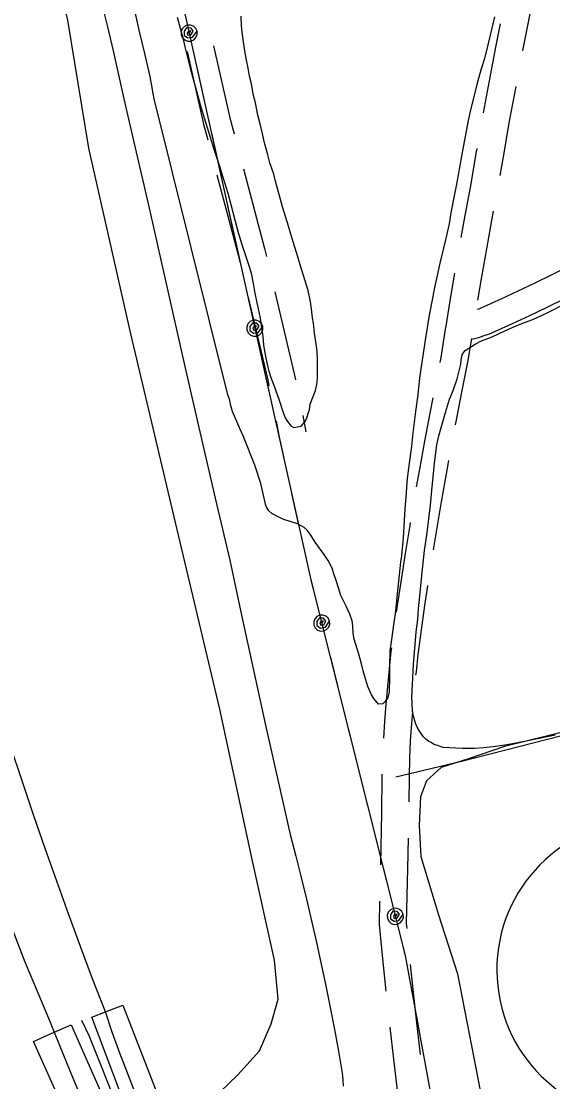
# Model space of a CAD drawing. Extents: x 3477039 to 3515015, y 546746 to 572297.
# Drawn here: x 3487904 to 3488491, y 566412 to 567584 of the extents above; entities that cross this region are included whole.
import ezdxf

# ---------------------------------------------------------------- set-up
doc = ezdxf.new("R2010")
doc.units = 0
for name, color, linetype in [('V-BRDG-OTLN', 7, 'Continuous'), ('V-DTCH-CNTR', 7, 'Continuous'), ('V-ROAD-CNTR', 7, 'Continuous'), ('V-ROAD-IDEN', 7, 'Continuous'), ('V-SITE-VEGE', 7, 'Continuous'), ('V-TOPO-SHOR', 7, 'Continuous'), ('V-UTIL-LINE', 7, 'Continuous')]:
    doc.layers.add(name, color=color, linetype=linetype)

msp = doc.modelspace()

# ---------------------------------------------------------------- linework, layer by layer
at = {"layer": 'V-BRDG-OTLN'}
for points in [[(3488013.7, 566399.9), (3487981.8, 566483.9), (3487997.1, 566489.8), (3488016.1, 566497.1), (3488057, 566391.9)], [(3487961.5, 566358.4), (3487917.5, 566457.1), (3487940.4, 566467.3), (3487958.9, 566475.4), (3488010.6, 566358.7)], [(3491569.5, 559533.5), (3491002.8, 560620), (3490594.8, 561392.2), (3490240.2, 562070.5), (3489765.9, 562976.2), (3489125.1, 564197.1), (3488755.5, 564911.6), (3488227.8, 565911.4), (3488087.8, 566206.4), (3488012.7, 566378.6), (3487979.4, 566462.3), (3487971, 566480.1)]]:
    msp.add_lwpolyline(points, dxfattribs=at)
at = {"layer": 'V-DTCH-CNTR'}
msp.add_lwpolyline([(3488756, 566854.1), (3488654.6, 566831.8), (3488516.9, 566798.6), (3488390.4, 566766.2), (3488317.8, 566748.8)], dxfattribs=at)
at = {"layer": 'V-ROAD-CNTR'}
for p, q in [((3488185.5, 567142.1), (3488189, 567124.4)), ((3488214.8, 567148.5), (3488218.4, 567130.4))]:
    msp.add_line(p, q, dxfattribs=at)
for points in [[(3487528.7, 567816.5), (3487555.4, 567703.7), (3487564.7, 567663.1), (3487574.3, 567622.6), (3487584.2, 567582.2), (3487594.2, 567541.8), (3487612.9, 567466.8), (3487635.2, 567369.3), (3487657.5, 567284.6), (3487673.9, 567222.3), (3487718.5, 567076.4), (3487771, 566913.4), (3487816.9, 566783.9), (3487866.4, 566652.1), (3487907.9, 566544.9), (3487935.9, 566478.4)], [(3488458.1, 567551.3), (3488458.1, 567551.4), (3488465.9, 567590.4), (3488474, 567630.1), (3488475.1, 567641.4), (3488475.8, 567649.6)], [(3487992.5, 567604.3), (3487999.1, 567577.8), (3488005.4, 567551.3), (3488011.5, 567524.7), (3488017.4, 567498.1), (3488031, 567439.4), (3488044.4, 567380.6), (3488057.7, 567321.8), (3488070.9, 567263), (3488086.4, 567194.3), (3488102.2, 567125.7), (3488118.2, 567057.1), (3488134.4, 566988.6), (3488147.3, 566927.8), (3488160.3, 566867.1), (3488173.7, 566806.5), (3488187.3, 566745.9), (3488201.1, 566685.4), (3488207.3, 566661.7), (3488213.3, 566637.9), (3488219.1, 566614.1), (3488224.7, 566590.2), (3488230.1, 566566.4), (3488235.3, 566542.4), (3488240.3, 566518.4), (3488245.2, 566494.4), (3488249.8, 566470.3), (3488254.2, 566446.2), (3488258.4, 566422.1), (3488259, 566414.8), (3488259.4, 566407.5)], [(3488414.7, 567482.9), (3488421.2, 567518), (3488428.7, 567557.2), (3488433.5, 567581.1)], [(3488087.1, 567550.3), (3488105.3, 567470.1), (3488109.9, 567452.9)], [(3488116.4, 567556.7), (3488134.5, 567477.3), (3488139.2, 567459.4)], [(3488432.9, 567413.6), (3488436.5, 567434.3), (3488443.4, 567473.4), (3488450.6, 567512)], [(3488390, 567345.1), (3488394.3, 567369.2), (3488400.2, 567400.3), (3488406.9, 567439.5), (3488407.7, 567443.5)], [(3488149.5, 567420.7), (3488172.7, 567333), (3488174.8, 567324)], [(3488120.1, 567414.3), (3488143.6, 567325.7), (3488145.5, 567317.6)], [(3488408.4, 567275.7), (3488412.7, 567301.4), (3488418.2, 567332.6), (3488423.8, 567363.7), (3488425.8, 567374.2)], [(3488366.8, 567207), (3488367.9, 567212.5), (3488372.7, 567243.6), (3488373.3, 567247.1), (3488377.8, 567275.1), (3488383, 567305.7)], [(3488508.8, 567313.1), (3488490.1, 567303.7), (3488471.4, 567294.6), (3488452.6, 567285.6), (3488433.7, 567276.9), (3488414.9, 567268.4), (3488410.1, 567266.4), (3488407.4, 567265.4)], [(3488184, 567285.1), (3488205.5, 567194.3), (3488206.8, 567187.7)], [(3488154.7, 567278.6), (3488176.2, 567187.9), (3488177.5, 567181.3)], [(3488503.4, 567276.8), (3488484.4, 567267.6), (3488465.4, 567258.5), (3488446.2, 567249.6), (3488426.7, 567240.8), (3488420.9, 567238.4), (3488415, 567236.3), (3488409.1, 567234.3), (3488403, 567232.6), (3488401.4, 567232.2)], [(3488383.7, 567138), (3488385.1, 567145.4), (3488391.1, 567176.1), (3488397.4, 567207.2), (3488401.5, 567233.3)], [(3488340.7, 567069.5), (3488344.1, 567089.1), (3488349.8, 567120.1), (3488355.7, 567151.1), (3488358.9, 567167.8)], [(3488359.4, 567000.1), (3488363, 567022.1), (3488368.2, 567053), (3488373.7, 567083.8), (3488376.4, 567098.6)], [(3488318.4, 566931.3), (3488320.5, 566945.7), (3488323.5, 566964.8), (3488328.3, 566995.9), (3488333.4, 567027), (3488333.9, 567030.1)], [(3488340, 566861.5), (3488340.4, 566865.3), (3488342.5, 566884.3), (3488344.8, 566903.3), (3488347.4, 566922.3), (3488350.1, 566941.2), (3488353.1, 566960.2), (3488353.2, 566960.6)], [(3488304.3, 566792), (3488305.5, 566810.3), (3488307, 566829.7), (3488308.7, 566849.1), (3488310.6, 566868.5), (3488312.7, 566887.8), (3488313.2, 566891.6)], [(3488332.3, 566721.7), (3488332.8, 566748.5), (3488333.1, 566770.3), (3488334.1, 566789.1), (3488335.4, 566808.2), (3488336.4, 566821.6)], [(3488521.4, 566803.3), (3488437.7, 566782.7), (3488398, 566769.3), (3488367.7, 566759.5), (3488351.7, 566744.7), (3488344.9, 566727.3), (3488343.6, 566695.6), (3488345.3, 566661.3), (3488365, 566597), (3488385.8, 566531.8), (3488406.4, 566425.6), (3488451.7, 566190.5), (3488470, 566076.5), (3488492.6, 565978.7)], [(3487997.1, 566489.8), (3487982.6, 566526), (3487969.3, 566561.9), (3487956.2, 566597.9), (3487943.2, 566633.9), (3487930.4, 566670), (3487917.8, 566706.2), (3487904.8, 566744.7), (3487892.1, 566783.2)], [(3488301, 566652.1), (3488302.1, 566709.7), (3488302.8, 566749), (3488302.8, 566752.1)], [(3488330.1, 566581.8), (3488329.6, 566587.4), (3488330.9, 566647.9), (3488331.6, 566681.7)], [(3488306.9, 566512.5), (3488303.2, 566548.4), (3488299.5, 566586.3), (3488300.1, 566612.1)], [(3488345.1, 566442.6), (3488341, 566477.7), (3488336.9, 566514.5), (3488334, 566542)], [(3488030.4, 566398.3), (3488021.6, 566421.2), (3488012.9, 566444.1), (3488004.4, 566467.1), (3487997.1, 566489.8)], [(3487935.9, 566478.4), (3487940.4, 566467.3), (3487950.7, 566441.9), (3487960.6, 566417.4), (3487970.8, 566392.9)], [(3488325, 566373.7), (3488324.3, 566377.4), (3488320.1, 566399.9), (3488315.5, 566437.3), (3488311.3, 566472.7)]]:
    msp.add_lwpolyline(points, dxfattribs=at)
at = {"layer": 'V-ROAD-IDEN'}
msp.add_arc((3488594.3, 566536.1), 165, 90.3418, 270.3418, dxfattribs=at)
msp.add_arc((3488594.3, 566536.1), 165, 90.3418, 270.3418, dxfattribs=at)
at = {"layer": 'V-SITE-VEGE'}
for points in [[(3488132.1, 567171.3), (3488050.7, 567498.2), (3488049.5, 567504), (3488048.1, 567512.7), (3488046.2, 567522.7), (3488040.6, 567548.4), (3488034.7, 567572.6), (3488032.2, 567582.5), (3488029.3, 567595.9)], [(3488076.1, 567588.3), (3488082.7, 567564.2), (3488084.6, 567555.5), (3488091, 567530.6), (3488095.3, 567514.6), (3488101.7, 567491.9), (3488106, 567477.1), (3488112.6, 567455.7), (3488116.7, 567442.5), (3488123, 567423.7), (3488126.7, 567411.8), (3488132.1, 567394.1), (3488135.6, 567381.3), (3488140.4, 567363), (3488143.1, 567352.2), (3488147.2, 567338.3), (3488156, 567311.8), (3488157.8, 567305.7), (3488160, 567294.1), (3488161.6, 567285.4), (3488164.1, 567272.8), (3488165.5, 567266.1), (3488167.8, 567256), (3488170.7, 567235.8), (3488171.7, 567226.1), (3488174.1, 567211.6), (3488175.9, 567203.4), (3488177.5, 567197.3), (3488179.8, 567190.2), (3488181.6, 567185.5), (3488183.9, 567178.8), (3488185.4, 567174.4), (3488188.4, 567166.3), (3488193.1, 567151.8), (3488195.6, 567145.7), (3488198, 567141.6), (3488202, 567136.7), (3488205.1, 567135.2), (3488213.3, 567136.6), (3488217.6, 567141.7), (3488219.5, 567145.8), (3488221.1, 567151.7), (3488222.2, 567154.8), (3488223.2, 567160.9), (3488228.8, 567176.1), (3488230.3, 567182.6), (3488230.7, 567185.1), (3488231.2, 567190.3), (3488231.3, 567200.9), (3488231.1, 567212.4), (3488230.3, 567222.3), (3488227.9, 567239.5), (3488226.7, 567250.3), (3488225.6, 567256.3), (3488224.5, 567266.3), (3488223.3, 567273.9), (3488220.8, 567286.4), (3488212.2, 567315), (3488208.5, 567327.2), (3488205.6, 567335.5), (3488201.7, 567348.8), (3488199.2, 567357.7), (3488192.6, 567378.9), (3488184.7, 567407.4), (3488182.8, 567414.8), (3488178.7, 567427.5), (3488176.2, 567436.4), (3488172.8, 567449.5), (3488170.9, 567458.2), (3488167.3, 567472), (3488165.4, 567480.3), (3488162.6, 567493.6), (3488160.6, 567501.9), (3488158.2, 567514.6), (3488156.2, 567523.1)], [(3488426.9, 567588.8), (3488421.5, 567567.1), (3488419.3, 567557.9), (3488415.5, 567542.7), (3488412.4, 567532.4), (3488407.7, 567515.4), (3488404.8, 567503.3), (3488400.3, 567485.9), (3488397.6, 567474.3), (3488390.3, 567434.9), (3488384.7, 567404.1), (3488382.1, 567391.2), (3488378.6, 567372.3), (3488376.6, 567360.1), (3488372.7, 567342.5), (3488366.4, 567316.6), (3488364.1, 567306.2), (3488360.5, 567289.7), (3488358.4, 567278.1), (3488354.6, 567259.4), (3488350.2, 567231.8), (3488344.4, 567192.7), (3488341.5, 567168.5), (3488339.5, 567152.7), (3488336.6, 567129.2), (3488334.9, 567114.4), (3488331.9, 567092.7), (3488330.2, 567078.8), (3488328.7, 567058.4), (3488327.8, 567045), (3488327.1, 567032.6), (3488325.8, 567013.3), (3488324, 566993.3), (3488323, 566986.5), (3488320.6, 566965.4), (3488319.1, 566951.6), (3488317.2, 566932.4), (3488315.6, 566919.8), (3488312.8, 566901.1), (3488311.1, 566889), (3488310.7, 566871.2), (3488310.8, 566859.2), (3488310.4, 566843.2), (3488308.5, 566835.3), (3488303.4, 566829.9), (3488298.4, 566829.4), (3488293.6, 566835.8), (3488290.9, 566839.9), (3488286.9, 566848.9), (3488284.4, 566856.3), (3488281.6, 566866.4), (3488279.8, 566874), (3488276.8, 566884.8), (3488271.8, 566901.5), (3488270.7, 566907.7), (3488270.3, 566916), (3488269.6, 566921.6), (3488266.9, 566928.9), (3488263.3, 566937.1), (3488257.1, 566949.6), (3488254.2, 566958.2), (3488252.3, 566964.9), (3488249.2, 566973.4), (3488247.3, 566979.6), (3488242.9, 566988.3), (3488239.4, 566993.6), (3488228.7, 567008.5), (3488223.8, 567016.2), (3488219.9, 567021.8), (3488216.4, 567024.6), (3488209.2, 567028.8), (3488194.1, 567033.4), (3488188.4, 567036.1), (3488180.8, 567040.3), (3488177.3, 567043.1), (3488174.8, 567047), (3488173.7, 567050.4), (3488170.5, 567065.1), (3488168.6, 567073.3), (3488162, 567093.4), (3488149, 567126), (3488145.5, 567134.2), (3488137.4, 567152.7), (3488134.9, 567160.5), (3488134.2, 567165.3), (3488132.1, 567171.3)], [(3488156.2, 567523.1), (3488154.5, 567531.9), (3488152.9, 567540.8), (3488150.5, 567553.6), (3488149.3, 567561.1), (3488148.1, 567571.8), (3488147.4, 567578.7), (3488146.8, 567589.5)], [(3488493.9, 566795.4), (3488463.4, 566788.9), (3488440.9, 566784.7), (3488425.1, 566782.3), (3488414.5, 566781.3), (3488404.7, 566780.7), (3488391.3, 566780.7), (3488383.9, 566780.8), (3488370, 566781.8), (3488363.7, 566783.8), (3488360, 566785.1), (3488356.1, 566787.4), (3488354.1, 566788.3), (3488351, 566790.8), (3488348.4, 566793.4), (3488344, 566799.6), (3488341.3, 566804.3), (3488339.3, 566808.7), (3488337.4, 566816.4), (3488336.3, 566821.9), (3488335.7, 566830.9), (3488335.4, 566837.2), (3488336.8, 566866.1), (3488337.3, 566873.3), (3488339.9, 566904.8), (3488340.3, 566909.3), (3488342, 566923.2), (3488342.8, 566935.2), (3488343.9, 566945.2), (3488346.4, 566971.7), (3488349.5, 566999.2), (3488351.8, 567016.2), (3488355.9, 567049.2), (3488358, 567069.6), (3488358.8, 567080.3), (3488360.5, 567095.9), (3488363.1, 567116.1), (3488365.3, 567126.1), (3488372.5, 567151.6), (3488377.1, 567166.5), (3488380.9, 567176.2), (3488385.3, 567188.9), (3488387.5, 567196.3), (3488389.4, 567205.2), (3488390, 567209.8), (3488391, 567215.4), (3488392.9, 567218.5), (3488394.2, 567220.3), (3488405.5, 567227.3), (3488412.5, 567230.7), (3488424.3, 567235.4), (3488438.1, 567241.9), (3488448.2, 567246.2), (3488458.6, 567250.6), (3488466.1, 567253.3), (3488473.3, 567256.3), (3488485.8, 567262.1), (3488507.3, 567273.4)]]:
    msp.add_lwpolyline(points, dxfattribs=at)
at = {"layer": 'V-TOPO-SHOR'}
msp.add_lwpolyline([(3487966, 566296.8), (3488042, 566336.6), (3488093.8, 566372.6), (3488142.7, 566419.8), (3488167.2, 566446.6), (3488179.9, 566476.5), (3488187.9, 566503.6), (3488183.7, 566546.7), (3488159.1, 566657.8), (3488123.3, 566824), (3488079.5, 567008.5), (3488025, 567238.6), (3487978.5, 567443.8), (3487955.4, 567585.1), (3487934.7, 567673.8)], dxfattribs=at)
at = {"layer": 'V-UTIL-LINE'}
for points in [[(3487451.9, 570316.8), (3487936.2, 568225.8), (3488048, 567756.4), (3488223.9, 566966.9), (3488328.1, 566551.8), (3488409.8, 566107.3), (3488462.3, 565880.1), (3488516.5, 565700.5), (3488579, 565503.4), (3488650.7, 565232.7)], [(3488089.3, 567570.8), (3488091.3, 567572.9), (3488088.9, 567573.2), (3488087.1, 567571.2), (3488088.1, 567568.4), (3488091.4, 567569), (3488094, 567572.9), (3488091.5, 567576.3), (3488086.6, 567576.5), (3488084, 567572.8), (3488084, 567568.3), (3488087.8, 567565.4), (3488093.2, 567566.2), (3488098.1, 567572.8), (3488096.7, 567576), (3488094.1, 567578.4), (3488090.9, 567579.7), (3488087.3, 567579.6), (3488084.1, 567578.2), (3488081.7, 567575.6), (3488080.4, 567572.4), (3488080.5, 567568.9), (3488081.9, 567565.6), (3488084.5, 567563.2), (3488087.7, 567562), (3488091.3, 567562), (3488094.5, 567563.5), (3488096.9, 567566), (3488098.2, 567569.3), (3488098.1, 567572.8)], [(3488097.8, 567532.8), (3488105.2, 567499.6)], [(3488113.9, 567460.5), (3488121.3, 567427.3)], [(3488130, 567388.3), (3488137.4, 567355.1)], [(3488146.1, 567316.1), (3488153.5, 567282.9)], [(3488161.9, 567244.8), (3488163.9, 567246.9), (3488161.6, 567247.2), (3488159.8, 567245.2), (3488160.7, 567242.4), (3488164.1, 567243), (3488166.7, 567246.9), (3488164.1, 567250.3), (3488159.2, 567250.5), (3488156.6, 567246.8), (3488156.6, 567242.3), (3488160.4, 567239.4), (3488165.8, 567240.2), (3488170.7, 567246.8), (3488169.3, 567250), (3488166.8, 567252.4), (3488163.5, 567253.7), (3488160, 567253.6), (3488156.8, 567252.2), (3488154.3, 567249.6), (3488153.1, 567246.4), (3488153.2, 567242.9), (3488154.6, 567239.6), (3488157.1, 567237.2), (3488160.4, 567235.9), (3488163.9, 567236), (3488167.1, 567237.4), (3488169.5, 567240), (3488170.8, 567243.3), (3488170.7, 567246.8)], [(3488170.4, 567206.7), (3488177.8, 567173.6)], [(3488186.5, 567134.5), (3488193.9, 567101.3)], [(3488202.6, 567062.3), (3488210, 567029.1)], [(3488218.7, 566990.1), (3488223.9, 566966.9), (3488226.4, 566956.9)], [(3488235.9, 566919.1), (3488237.8, 566921.3), (3488235.4, 566921.5), (3488233.7, 566919.4), (3488234.7, 566916.7), (3488238, 566917.3), (3488240.5, 566921.3), (3488237.9, 566924.6), (3488233, 566924.7), (3488230.5, 566920.9), (3488230.6, 566916.5), (3488234.5, 566913.6), (3488239.9, 566914.6), (3488244.6, 566921.3), (3488243.1, 566924.5), (3488240.5, 566926.8), (3488237.2, 566928), (3488233.7, 566927.8), (3488230.5, 566926.3), (3488228.1, 566923.7), (3488227, 566920.4), (3488227.1, 566916.9), (3488228.6, 566913.7), (3488231.2, 566911.4), (3488234.5, 566910.2), (3488238, 566910.4), (3488241.2, 566911.9), (3488243.6, 566914.5), (3488244.8, 566917.8), (3488244.6, 566921.3)], [(3488245.4, 566881.3), (3488253.6, 566848.3)], [(3488263.4, 566809.5), (3488271.6, 566776.5)], [(3488281.4, 566737.7), (3488289.7, 566704.8)], [(3488299.4, 566666), (3488307.7, 566633)], [(3488317.2, 566595.2), (3488319.1, 566597.3), (3488316.8, 566597.6), (3488315, 566595.5), (3488316, 566592.7), (3488319.3, 566593.4), (3488321.9, 566597.4), (3488319.2, 566600.7), (3488314.3, 566600.8), (3488311.8, 566597), (3488311.9, 566592.5), (3488315.8, 566589.7), (3488321.2, 566590.7), (3488325.9, 566597.4), (3488324.4, 566600.5), (3488321.8, 566602.9), (3488318.5, 566604.1), (3488315, 566603.9), (3488311.8, 566602.4), (3488309.4, 566599.8), (3488308.3, 566596.5), (3488308.4, 566593), (3488309.9, 566589.8), (3488312.5, 566587.4), (3488315.9, 566586.3), (3488319.4, 566586.4), (3488322.5, 566587.9), (3488324.9, 566590.5), (3488326.1, 566593.8), (3488325.9, 566597.4)], [(3488326.7, 566557.3), (3488328.1, 566551.8), (3488333.2, 566524)], [(3488340.4, 566484.6), (3488346.5, 566451.2)]]:
    msp.add_lwpolyline(points, dxfattribs=at)

doc.saveas('drawing.dxf')
